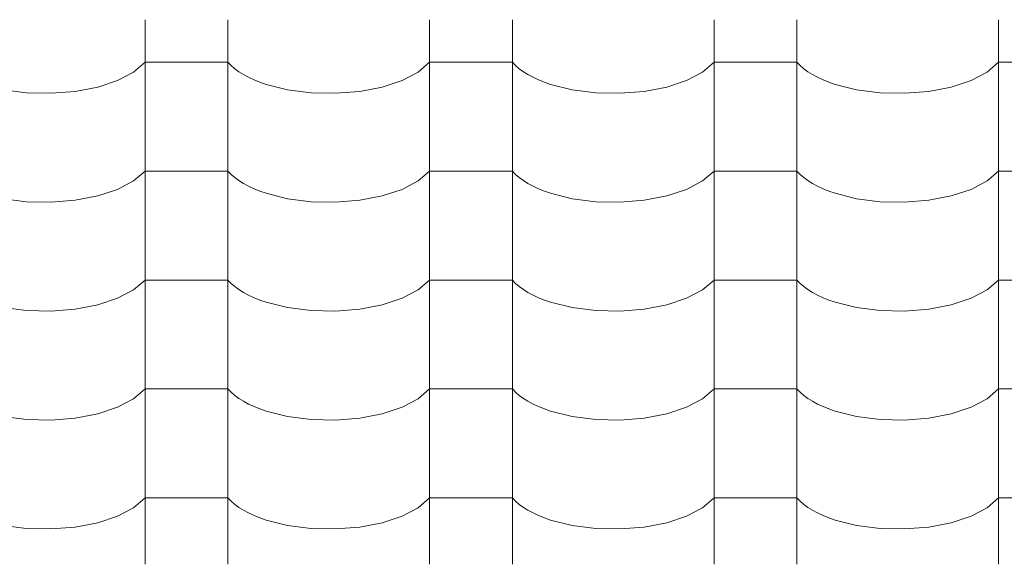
# Model space of a CAD drawing. Header units: millimetres. Extents: x -36478 to 31050, y -14815 to 11827.
# Tile 428 of 656: x -10534 to -9963, y 10365 to 10681. Entities that reach past the tile are written whole.
import ezdxf

# ---------------------------------------------------------------- set-up
doc = ezdxf.new("R2010")
doc.units = ezdxf.units.MM
doc.header["$MEASUREMENT"] = 0
for name, color, linetype in [('Nové_Anotace - SP', 7, 'Continuous'), ('Nové_Kóty - SP', 7, 'Continuous'), ('Nové_Výplně - Povrchové', 7, 'Continuous')]:
    doc.layers.add(name, color=color, linetype=linetype)
doc.styles.add('GENEROVANÝ_STYL_2', font='txt')
doc.dimstyles.new('GENEROVANÝ_STYL__1', dxfattribs={"dimtxt": 125, "dimasz": 190, "dimexe": 0.18, "dimexo": 300, "dimgap": 0, "dimtad": 1, "dimdec": 0, "dimzin": 0, "dimdsep": 46, "dimtxsty": 'GENEROVANÝ_STYL_2', "dimblk": 'ARROWHEAD_6', "dimblk1": 'ARROWHEAD_6', "dimblk2": 'ARROWHEAD_6', "dimcen": 0.09, "dimclrd": 1, "dimclre": 1, "dimclrt": 1, "dimazin": 0, "dimtfac": 1, "dimtdec": 4, "dimtmove": 0, "dimatfit": 3, "dimfxl": 1, "dimtolj": 1, "dimtzin": 0, "dimarcsym": 0})
doc.dimstyles.new('GENEROVANÝ_STYL__2', dxfattribs={"dimtxt": 125, "dimasz": 190, "dimexe": 0.18, "dimexo": 300, "dimgap": 0, "dimtad": 1, "dimdec": 0, "dimzin": 0, "dimdsep": 46, "dimtxsty": 'GENEROVANÝ_STYL_2', "dimblk": 'ARROWHEAD_6', "dimblk1": 'ARROWHEAD_6', "dimblk2": 'ARROWHEAD_6', "dimcen": 0.09, "dimclrd": 1, "dimclre": 1, "dimclrt": 1, "dimazin": 0, "dimtfac": 1, "dimtdec": 4, "dimtmove": 2, "dimatfit": 3, "dimfxl": 1, "dimtolj": 1, "dimtzin": 0, "dimarcsym": 0})
doc.dimstyles.new('GENEROVANÝ_STYL__7', dxfattribs={"dimtxt": 0.18, "dimasz": 91.2, "dimexe": 0.18, "dimexo": 0.0625, "dimgap": 0, "dimtad": 0, "dimtih": 1, "dimtoh": 1, "dimdec": 4, "dimzin": 0, "dimdsep": 46, "dimcen": 0.09, "dimadec": 0, "dimazin": 0, "dimtfac": 1, "dimtdec": 4, "dimtmove": 0, "dimatfit": 3, "dimldrblk": 'ARROWHEAD_11', "dimfxl": 1, "dimtolj": 1, "dimtzin": 0, "dimarcsym": 0})

# ---------------------------------------------------------------- blocks, each defined once
blk = doc.blocks.new('*X13')
at = {"layer": 'Nové_Výplně - Povrchové', "color": 21, "linetype": 'Continuous', "lineweight": 20, "true_color": 0xffaaaa}
for p, q in [((-10461.72, 10680.59), (-10461.72, 10617.71)), ((-10413.69, 10680.59), (-10413.69, 10617.71)), ((-10296.72, 10680.59), (-10296.72, 10617.71)), ((-10248.69, 10680.59), (-10248.69, 10617.71)), ((-10131.72, 10680.59), (-10131.72, 10617.71)), ((-10083.69, 10680.59), (-10083.69, 10617.71)), ((-9966.72, 10680.59), (-9966.72, 10617.71)), ((-10468.39, 10650.37), (-10461.72, 10656.06)), ((-10437.71, 10656.06), (-10461.72, 10656.06)), ((-10413.69, 10656.06), (-10437.71, 10656.06)), ((-10413.69, 10656.06), (-10411.86, 10654.17)), ((-10303.39, 10650.37), (-10296.72, 10656.06)), ((-10272.71, 10656.06), (-10296.72, 10656.06)), ((-10248.69, 10656.06), (-10272.71, 10656.06)), ((-10248.69, 10656.06), (-10246.86, 10654.17)), ((-10138.39, 10650.37), (-10131.72, 10656.06)), ((-10107.71, 10656.06), (-10131.72, 10656.06)), ((-10083.69, 10656.06), (-10107.71, 10656.06)), ((-10083.69, 10656.06), (-10081.86, 10654.17)), ((-9973.39, 10650.37), (-9966.72, 10656.06)), ((-9942.71, 10656.06), (-9966.72, 10656.06)), ((-10477.7, 10645.51), (-10468.39, 10650.37)), ((-10411.86, 10654.17), (-10409.74, 10652.34)), ((-10409.74, 10652.34), (-10407.34, 10650.58)), ((-10407.34, 10650.58), (-10404.65, 10648.91)), ((-10312.7, 10645.51), (-10303.39, 10650.37)), ((-10246.86, 10654.17), (-10244.74, 10652.34)), ((-10244.74, 10652.34), (-10242.34, 10650.58)), ((-10242.34, 10650.58), (-10239.65, 10648.91)), ((-10147.7, 10645.51), (-10138.39, 10650.37)), ((-10081.86, 10654.17), (-10079.74, 10652.34)), ((-10079.74, 10652.34), (-10077.34, 10650.58)), ((-10077.34, 10650.58), (-10074.65, 10648.91)), ((-9982.7, 10645.51), (-9973.39, 10650.37)), ((-10489.18, 10641.71), (-10477.7, 10645.51)), ((-10404.65, 10648.91), (-10401.71, 10647.33)), ((-10401.71, 10647.33), (-10398.53, 10645.85)), ((-10398.53, 10645.85), (-10395.12, 10644.48)), ((-10395.12, 10644.48), (-10391.5, 10643.23)), ((-10391.5, 10643.23), (-10379.05, 10640.13)), ((-10324.18, 10641.71), (-10312.7, 10645.51)), ((-10239.65, 10648.91), (-10236.71, 10647.33)), ((-10236.71, 10647.33), (-10233.53, 10645.85)), ((-10233.53, 10645.85), (-10230.12, 10644.48)), ((-10230.12, 10644.48), (-10226.5, 10643.23)), ((-10226.5, 10643.23), (-10214.05, 10640.13)), ((-10159.18, 10641.71), (-10147.7, 10645.51)), ((-10074.65, 10648.91), (-10071.71, 10647.33)), ((-10071.71, 10647.33), (-10068.53, 10645.85)), ((-10068.53, 10645.85), (-10065.12, 10644.48)), ((-10065.12, 10644.48), (-10061.5, 10643.23)), ((-10061.5, 10643.23), (-10049.05, 10640.13)), ((-9994.18, 10641.71), (-9982.7, 10645.51)), ((-10544.05, 10640.13), (-10530.39, 10638.37)), ((-10530.39, 10638.37), (-10516.21, 10638.05)), ((-10516.21, 10638.05), (-10502.24, 10639.18)), ((-10502.24, 10639.18), (-10489.18, 10641.71)), ((-10379.05, 10640.13), (-10365.39, 10638.37)), ((-10365.39, 10638.37), (-10351.21, 10638.05)), ((-10351.21, 10638.05), (-10337.24, 10639.18)), ((-10337.24, 10639.18), (-10324.18, 10641.71)), ((-10214.05, 10640.13), (-10200.39, 10638.37)), ((-10200.39, 10638.37), (-10186.21, 10638.05)), ((-10186.21, 10638.05), (-10172.24, 10639.18)), ((-10172.24, 10639.18), (-10159.18, 10641.71)), ((-10049.05, 10640.13), (-10035.39, 10638.37)), ((-10035.39, 10638.37), (-10021.21, 10638.05)), ((-10021.21, 10638.05), (-10007.24, 10639.18)), ((-10007.24, 10639.18), (-9994.18, 10641.71)), ((-10461.72, 10617.49), (-10461.72, 10554.61)), ((-10413.69, 10617.49), (-10413.69, 10554.61)), ((-10296.72, 10617.49), (-10296.72, 10554.61)), ((-10248.69, 10617.49), (-10248.69, 10554.61)), ((-10131.72, 10617.49), (-10131.72, 10554.61)), ((-10083.69, 10617.49), (-10083.69, 10554.61)), ((-9966.72, 10617.49), (-9966.72, 10554.61)), ((-10468.39, 10587.27), (-10461.72, 10592.96)), ((-10437.71, 10592.96), (-10461.72, 10592.96)), ((-10413.69, 10592.96), (-10437.71, 10592.96)), ((-10413.69, 10592.96), (-10411.86, 10591.06)), ((-10303.39, 10587.27), (-10296.72, 10592.96)), ((-10272.71, 10592.96), (-10296.72, 10592.96)), ((-10248.69, 10592.96), (-10272.71, 10592.96)), ((-10248.69, 10592.96), (-10246.86, 10591.06)), ((-10138.39, 10587.27), (-10131.72, 10592.96)), ((-10107.71, 10592.96), (-10131.72, 10592.96)), ((-10083.69, 10592.96), (-10107.71, 10592.96)), ((-10083.69, 10592.96), (-10081.86, 10591.06)), ((-9973.39, 10587.27), (-9966.72, 10592.96)), ((-9942.71, 10592.96), (-9966.72, 10592.96)), ((-10477.7, 10582.4), (-10468.39, 10587.27)), ((-10411.86, 10591.06), (-10409.74, 10589.23)), ((-10409.74, 10589.23), (-10407.34, 10587.48)), ((-10407.34, 10587.48), (-10404.65, 10585.81)), ((-10312.7, 10582.4), (-10303.39, 10587.27)), ((-10246.86, 10591.06), (-10244.74, 10589.23)), ((-10244.74, 10589.23), (-10242.34, 10587.48)), ((-10242.34, 10587.48), (-10239.65, 10585.81)), ((-10147.7, 10582.4), (-10138.39, 10587.27)), ((-10081.86, 10591.06), (-10079.74, 10589.23)), ((-10079.74, 10589.23), (-10077.34, 10587.48)), ((-10077.34, 10587.48), (-10074.65, 10585.81)), ((-9982.7, 10582.4), (-9973.39, 10587.27)), ((-10489.18, 10578.61), (-10477.7, 10582.4)), ((-10404.65, 10585.81), (-10401.71, 10584.23)), ((-10401.71, 10584.23), (-10398.53, 10582.75)), ((-10398.53, 10582.75), (-10395.12, 10581.38)), ((-10395.12, 10581.38), (-10391.5, 10580.12)), ((-10324.18, 10578.61), (-10312.7, 10582.4)), ((-10239.65, 10585.81), (-10236.71, 10584.23)), ((-10236.71, 10584.23), (-10233.53, 10582.75)), ((-10233.53, 10582.75), (-10230.12, 10581.38)), ((-10230.12, 10581.38), (-10226.5, 10580.12)), ((-10159.18, 10578.61), (-10147.7, 10582.4)), ((-10074.65, 10585.81), (-10071.71, 10584.23)), ((-10071.71, 10584.23), (-10068.53, 10582.75)), ((-10068.53, 10582.75), (-10065.12, 10581.38)), ((-10065.12, 10581.38), (-10061.5, 10580.12)), ((-9994.18, 10578.61), (-9982.7, 10582.4)), ((-10544.05, 10577.02), (-10530.39, 10575.27)), ((-10530.39, 10575.27), (-10516.21, 10574.95)), ((-10516.21, 10574.95), (-10502.24, 10576.08)), ((-10502.24, 10576.08), (-10489.18, 10578.61)), ((-10391.5, 10580.12), (-10379.05, 10577.02)), ((-10379.05, 10577.02), (-10365.39, 10575.27)), ((-10365.39, 10575.27), (-10351.21, 10574.95)), ((-10351.21, 10574.95), (-10337.24, 10576.08)), ((-10337.24, 10576.08), (-10324.18, 10578.61)), ((-10226.5, 10580.12), (-10214.05, 10577.02)), ((-10214.05, 10577.02), (-10200.39, 10575.27)), ((-10200.39, 10575.27), (-10186.21, 10574.95)), ((-10186.21, 10574.95), (-10172.24, 10576.08)), ((-10172.24, 10576.08), (-10159.18, 10578.61)), ((-10061.5, 10580.12), (-10049.05, 10577.02)), ((-10049.05, 10577.02), (-10035.39, 10575.27)), ((-10035.39, 10575.27), (-10021.21, 10574.95)), ((-10021.21, 10574.95), (-10007.24, 10576.08)), ((-10007.24, 10576.08), (-9994.18, 10578.61)), ((-10461.72, 10554.38), (-10461.72, 10491.51)), ((-10413.69, 10554.38), (-10413.69, 10491.51)), ((-10296.72, 10554.38), (-10296.72, 10491.51)), ((-10248.69, 10554.38), (-10248.69, 10491.51)), ((-10131.72, 10554.38), (-10131.72, 10491.51)), ((-10083.69, 10554.38), (-10083.69, 10491.51)), ((-9966.72, 10554.38), (-9966.72, 10491.51)), ((-10468.39, 10524.16), (-10461.72, 10529.85)), ((-10437.71, 10529.85), (-10461.72, 10529.85)), ((-10413.69, 10529.85), (-10437.71, 10529.85)), ((-10413.69, 10529.85), (-10411.86, 10527.96)), ((-10303.39, 10524.16), (-10296.72, 10529.85)), ((-10272.71, 10529.85), (-10296.72, 10529.85)), ((-10248.69, 10529.85), (-10272.71, 10529.85)), ((-10248.69, 10529.85), (-10246.86, 10527.96)), ((-10138.39, 10524.16), (-10131.72, 10529.85)), ((-10107.71, 10529.85), (-10131.72, 10529.85)), ((-10083.69, 10529.85), (-10107.71, 10529.85)), ((-10083.69, 10529.85), (-10081.86, 10527.96)), ((-9973.39, 10524.16), (-9966.72, 10529.85)), ((-9942.71, 10529.85), (-9966.72, 10529.85)), ((-10477.7, 10519.3), (-10468.39, 10524.16)), ((-10411.86, 10527.96), (-10409.74, 10526.13)), ((-10409.74, 10526.13), (-10407.34, 10524.37)), ((-10407.34, 10524.37), (-10404.65, 10522.7)), ((-10312.7, 10519.3), (-10303.39, 10524.16)), ((-10246.86, 10527.96), (-10244.74, 10526.13)), ((-10244.74, 10526.13), (-10242.34, 10524.37)), ((-10242.34, 10524.37), (-10239.65, 10522.7)), ((-10147.7, 10519.3), (-10138.39, 10524.16)), ((-10081.86, 10527.96), (-10079.74, 10526.13)), ((-10079.74, 10526.13), (-10077.34, 10524.37)), ((-10077.34, 10524.37), (-10074.65, 10522.7)), ((-9982.7, 10519.3), (-9973.39, 10524.16)), ((-10489.18, 10515.5), (-10477.7, 10519.3)), ((-10404.65, 10522.7), (-10401.71, 10521.12)), ((-10401.71, 10521.12), (-10398.53, 10519.64)), ((-10398.53, 10519.64), (-10395.12, 10518.27)), ((-10395.12, 10518.27), (-10391.5, 10517.02)), ((-10324.18, 10515.5), (-10312.7, 10519.3)), ((-10239.65, 10522.7), (-10236.71, 10521.12)), ((-10236.71, 10521.12), (-10233.53, 10519.64)), ((-10233.53, 10519.64), (-10230.12, 10518.27)), ((-10230.12, 10518.27), (-10226.5, 10517.02)), ((-10159.18, 10515.5), (-10147.7, 10519.3)), ((-10074.65, 10522.7), (-10071.71, 10521.12)), ((-10071.71, 10521.12), (-10068.53, 10519.64)), ((-10068.53, 10519.64), (-10065.12, 10518.27)), ((-10065.12, 10518.27), (-10061.5, 10517.02)), ((-9994.18, 10515.5), (-9982.7, 10519.3)), ((-10544.05, 10513.92), (-10530.39, 10512.16)), ((-10530.39, 10512.16), (-10516.21, 10511.84)), ((-10516.21, 10511.84), (-10502.24, 10512.98)), ((-10502.24, 10512.98), (-10489.18, 10515.5)), ((-10391.5, 10517.02), (-10379.05, 10513.92)), ((-10379.05, 10513.92), (-10365.39, 10512.16)), ((-10365.39, 10512.16), (-10351.21, 10511.84)), ((-10351.21, 10511.84), (-10337.24, 10512.98)), ((-10337.24, 10512.98), (-10324.18, 10515.5)), ((-10226.5, 10517.02), (-10214.05, 10513.92)), ((-10214.05, 10513.92), (-10200.39, 10512.16)), ((-10200.39, 10512.16), (-10186.21, 10511.84)), ((-10186.21, 10511.84), (-10172.24, 10512.98)), ((-10172.24, 10512.98), (-10159.18, 10515.5)), ((-10061.5, 10517.02), (-10049.05, 10513.92)), ((-10049.05, 10513.92), (-10035.39, 10512.16)), ((-10035.39, 10512.16), (-10021.21, 10511.84)), ((-10021.21, 10511.84), (-10007.24, 10512.98)), ((-10007.24, 10512.98), (-9994.18, 10515.5)), ((-10461.72, 10491.28), (-10461.72, 10428.4)), ((-10413.69, 10491.28), (-10413.69, 10428.4)), ((-10296.72, 10491.28), (-10296.72, 10428.4)), ((-10248.69, 10491.28), (-10248.69, 10428.4)), ((-10131.72, 10491.28), (-10131.72, 10428.4)), ((-10083.69, 10491.28), (-10083.69, 10428.4)), ((-9966.72, 10491.28), (-9966.72, 10428.4)), ((-10468.39, 10461.06), (-10461.72, 10466.75)), ((-10437.71, 10466.75), (-10461.72, 10466.75)), ((-10413.69, 10466.75), (-10437.71, 10466.75)), ((-10413.69, 10466.75), (-10411.86, 10464.85)), ((-10303.39, 10461.06), (-10296.72, 10466.75)), ((-10272.71, 10466.75), (-10296.72, 10466.75)), ((-10248.69, 10466.75), (-10272.71, 10466.75)), ((-10248.69, 10466.75), (-10246.86, 10464.85)), ((-10138.39, 10461.06), (-10131.72, 10466.75)), ((-10107.71, 10466.75), (-10131.72, 10466.75)), ((-10083.69, 10466.75), (-10107.71, 10466.75)), ((-10083.69, 10466.75), (-10081.86, 10464.85)), ((-9973.39, 10461.06), (-9966.72, 10466.75)), ((-9942.71, 10466.75), (-9966.72, 10466.75)), ((-10477.7, 10456.19), (-10468.39, 10461.06)), ((-10411.86, 10464.85), (-10409.74, 10463.02)), ((-10409.74, 10463.02), (-10407.34, 10461.27)), ((-10407.34, 10461.27), (-10404.65, 10459.6)), ((-10312.7, 10456.19), (-10303.39, 10461.06)), ((-10246.86, 10464.85), (-10244.74, 10463.02)), ((-10244.74, 10463.02), (-10242.34, 10461.27)), ((-10242.34, 10461.27), (-10239.65, 10459.6)), ((-10147.7, 10456.19), (-10138.39, 10461.06)), ((-10081.86, 10464.85), (-10079.74, 10463.02)), ((-10079.74, 10463.02), (-10077.34, 10461.27)), ((-10077.34, 10461.27), (-10074.65, 10459.6)), ((-9982.7, 10456.19), (-9973.39, 10461.06)), ((-10489.18, 10452.4), (-10477.7, 10456.19)), ((-10404.65, 10459.6), (-10401.71, 10458.02)), ((-10401.71, 10458.02), (-10398.53, 10456.54)), ((-10398.53, 10456.54), (-10395.12, 10455.17)), ((-10395.12, 10455.17), (-10391.5, 10453.92)), ((-10324.18, 10452.4), (-10312.7, 10456.19)), ((-10239.65, 10459.6), (-10236.71, 10458.02)), ((-10236.71, 10458.02), (-10233.53, 10456.54)), ((-10233.53, 10456.54), (-10230.12, 10455.17)), ((-10230.12, 10455.17), (-10226.5, 10453.92)), ((-10159.18, 10452.4), (-10147.7, 10456.19)), ((-10074.65, 10459.6), (-10071.71, 10458.02)), ((-10071.71, 10458.02), (-10068.53, 10456.54)), ((-10068.53, 10456.54), (-10065.12, 10455.17)), ((-10065.12, 10455.17), (-10061.5, 10453.92)), ((-9994.18, 10452.4), (-9982.7, 10456.19)), ((-10544.05, 10450.81), (-10530.39, 10449.06)), ((-10516.21, 10448.74), (-10502.24, 10449.87)), ((-10502.24, 10449.87), (-10489.18, 10452.4)), ((-10391.5, 10453.92), (-10379.05, 10450.81)), ((-10379.05, 10450.81), (-10365.39, 10449.06)), ((-10351.21, 10448.74), (-10337.24, 10449.87)), ((-10337.24, 10449.87), (-10324.18, 10452.4)), ((-10226.5, 10453.92), (-10214.05, 10450.81)), ((-10214.05, 10450.81), (-10200.39, 10449.06)), ((-10186.21, 10448.74), (-10172.24, 10449.87)), ((-10172.24, 10449.87), (-10159.18, 10452.4)), ((-10061.5, 10453.92), (-10049.05, 10450.81)), ((-10049.05, 10450.81), (-10035.39, 10449.06)), ((-10021.21, 10448.74), (-10007.24, 10449.87)), ((-10007.24, 10449.87), (-9994.18, 10452.4)), ((-10530.39, 10449.06), (-10516.21, 10448.74)), ((-10365.39, 10449.06), (-10351.21, 10448.74)), ((-10200.39, 10449.06), (-10186.21, 10448.74)), ((-10035.39, 10449.06), (-10021.21, 10448.74)), ((-10461.72, 10428.17), (-10461.72, 10365.3)), ((-10413.69, 10428.17), (-10413.69, 10365.3)), ((-10296.72, 10428.17), (-10296.72, 10365.3)), ((-10248.69, 10428.17), (-10248.69, 10365.3)), ((-10131.72, 10428.17), (-10131.72, 10365.3)), ((-10083.69, 10428.17), (-10083.69, 10365.3)), ((-9966.72, 10428.17), (-9966.72, 10365.3)), ((-10468.39, 10397.95), (-10461.72, 10403.64)), ((-10437.71, 10403.64), (-10461.72, 10403.64)), ((-10413.69, 10403.64), (-10437.71, 10403.64)), ((-10413.69, 10403.64), (-10411.86, 10401.75)), ((-10303.39, 10397.95), (-10296.72, 10403.64)), ((-10272.71, 10403.64), (-10296.72, 10403.64)), ((-10248.69, 10403.64), (-10272.71, 10403.64)), ((-10248.69, 10403.64), (-10246.86, 10401.75)), ((-10138.39, 10397.95), (-10131.72, 10403.64)), ((-10107.71, 10403.64), (-10131.72, 10403.64)), ((-10083.69, 10403.64), (-10107.71, 10403.64)), ((-10083.69, 10403.64), (-10081.86, 10401.75)), ((-9973.39, 10397.95), (-9966.72, 10403.64)), ((-9942.71, 10403.64), (-9966.72, 10403.64)), ((-10477.7, 10393.09), (-10468.39, 10397.95)), ((-10411.86, 10401.75), (-10409.74, 10399.92)), ((-10409.74, 10399.92), (-10407.34, 10398.16)), ((-10407.34, 10398.16), (-10404.65, 10396.49)), ((-10312.7, 10393.09), (-10303.39, 10397.95)), ((-10246.86, 10401.75), (-10244.74, 10399.92)), ((-10244.74, 10399.92), (-10242.34, 10398.16)), ((-10242.34, 10398.16), (-10239.65, 10396.49)), ((-10147.7, 10393.09), (-10138.39, 10397.95)), ((-10081.86, 10401.75), (-10079.74, 10399.92)), ((-10079.74, 10399.92), (-10077.34, 10398.16)), ((-10077.34, 10398.16), (-10074.65, 10396.49)), ((-9982.7, 10393.09), (-9973.39, 10397.95)), ((-10489.18, 10389.29), (-10477.7, 10393.09)), ((-10404.65, 10396.49), (-10401.71, 10394.91)), ((-10401.71, 10394.91), (-10398.53, 10393.43)), ((-10398.53, 10393.43), (-10395.12, 10392.06)), ((-10395.12, 10392.06), (-10391.5, 10390.81)), ((-10324.18, 10389.29), (-10312.7, 10393.09)), ((-10239.65, 10396.49), (-10236.71, 10394.91)), ((-10236.71, 10394.91), (-10233.53, 10393.43)), ((-10233.53, 10393.43), (-10230.12, 10392.06)), ((-10230.12, 10392.06), (-10226.5, 10390.81)), ((-10159.18, 10389.29), (-10147.7, 10393.09)), ((-10074.65, 10396.49), (-10071.71, 10394.91)), ((-10071.71, 10394.91), (-10068.53, 10393.43)), ((-10068.53, 10393.43), (-10065.12, 10392.06)), ((-10065.12, 10392.06), (-10061.5, 10390.81)), ((-9994.18, 10389.29), (-9982.7, 10393.09)), ((-10544.05, 10387.71), (-10530.39, 10385.95)), ((-10516.21, 10385.63), (-10502.24, 10386.77)), ((-10502.24, 10386.77), (-10489.18, 10389.29)), ((-10391.5, 10390.81), (-10379.05, 10387.71)), ((-10379.05, 10387.71), (-10365.39, 10385.95)), ((-10351.21, 10385.63), (-10337.24, 10386.77)), ((-10337.24, 10386.77), (-10324.18, 10389.29)), ((-10226.5, 10390.81), (-10214.05, 10387.71)), ((-10214.05, 10387.71), (-10200.39, 10385.95)), ((-10186.21, 10385.63), (-10172.24, 10386.77)), ((-10172.24, 10386.77), (-10159.18, 10389.29)), ((-10061.5, 10390.81), (-10049.05, 10387.71)), ((-10049.05, 10387.71), (-10035.39, 10385.95)), ((-10021.21, 10385.63), (-10007.24, 10386.77)), ((-10007.24, 10386.77), (-9994.18, 10389.29)), ((-10530.39, 10385.95), (-10516.21, 10385.63)), ((-10365.39, 10385.95), (-10351.21, 10385.63)), ((-10200.39, 10385.95), (-10186.21, 10385.63)), ((-10035.39, 10385.95), (-10021.21, 10385.63))]:
    blk.add_line(p, q, dxfattribs=at)
blk = doc.blocks.new('výplň_6_1', base_point=(0, 0))
at = {"layer": 'Nové_Výplně - Povrchové', "color": 21, "linetype": 'Continuous', "lineweight": 20, "true_color": 0xffaaaa}
blk.add_blockref('*X13', (0, 0), dxfattribs=at)
blk = doc.blocks.new('*D6326')
at = {"layer": 'Nové_Kóty - SP', "color": 1, "linetype": 'Continuous', "lineweight": 25}
for p, q in [((-4581.24, 11091.13), (-4857.39, 11492.87)), ((-4776.94, 11199.3), (-4725.42, 11477.41)), ((-4751.18, 11338.35), (-4627.57, 11423.32)), ((-10278.77, 7538.87), (-4751.18, 11338.35)), ((-10108.84, 7291.64), (-10384.98, 7693.38)), ((-10253.01, 7677.92), (-10304.54, 7399.81)), ((-10402.39, 7453.9), (-10278.77, 7538.87))]:
    blk.add_line(p, q, dxfattribs=at)
at = {"layer": 'Nové_Kóty - SP', "color": 1, "lineweight": 25, "insert": (-8042.9, 9106.07), "char_height": 125, "attachment_point": 7, "rotation": 34.5034, "style": 'GENEROVANÝ_STYL_2'}
blk.add_mtext('\\A1;{\\pql;\\fArial|b0|i0|c0|p38;6\xa0707- KROKEV}', dxfattribs=at)
blk = doc.blocks.new('ARROWHEAD_6')
at = {"color": 0, "linetype": 'Continuous', "lineweight": 0}
for p, q in [((-0.5, -0.5), (0.5, 0.5)), ((0, 0), (-1, 0))]:
    blk.add_line(p, q, dxfattribs=at)
blk = doc.blocks.new('*D6327')
at = {"layer": 'Nové_Kóty - SP', "color": 1, "linetype": 'Continuous', "lineweight": 25}
for p, q in [((-10443.65, 7778.73), (-4851.3, 11622.72)), ((-10273.71, 7531.5), (-10549.86, 7933.25)), ((-10294.79, 7517.01), (-10570.94, 7918.75)), ((-10417.88, 7917.78), (-10469.41, 7639.67)), ((-10490.49, 7625.18), (-10438.97, 7903.29)), ((-10464.73, 7764.24), (-10443.65, 7778.73)), ((-10588.34, 7679.27), (-10464.73, 7764.24))]:
    blk.add_line(p, q, dxfattribs=at)
at = {"layer": 'Nové_Kóty - SP', "color": 1, "lineweight": 25, "insert": (-10717.64, 7620.73), "char_height": 125, "attachment_point": 7, "rotation": 34.5034, "style": 'GENEROVANÝ_STYL_2'}
blk.add_mtext('\\A1;{\\pql;\\fArial|b0|i0|c0|p38;25}', dxfattribs=at)
blk = doc.blocks.new('*D6328')
at = {"layer": 'Nové_Kóty - SP', "color": 1, "linetype": 'Continuous', "lineweight": 25}
for p, q in [((-4681.37, 11375.49), (-4957.51, 11777.24)), ((-4877.07, 11483.67), (-4825.54, 11761.78)), ((-4851.3, 11622.72), (-4727.69, 11707.69)), ((-10443.65, 7778.73), (-4851.3, 11622.72)), ((-10417.88, 7917.78), (-10469.41, 7639.67)), ((-10490.49, 7625.18), (-10438.97, 7903.29))]:
    blk.add_line(p, q, dxfattribs=at)
at = {"layer": 'Nové_Kóty - SP', "color": 1, "lineweight": 25, "insert": (-7480.19, 9877.1), "char_height": 125, "attachment_point": 7, "rotation": 34.5034, "style": 'GENEROVANÝ_STYL_2'}
blk.add_mtext('\\A1;{\\pql;\\fArial|b0|i0|c0|p38;+ 6 787}', dxfattribs=at)
blk = doc.blocks.new('ARROWHEAD_11')
at = {"color": 0, "linetype": 'Continuous', "lineweight": 0}
blk.add_line((0, 0), (-1, 0), dxfattribs=at)
at = {"color": 0, "linetype": 'Continuous', "lineweight": 0, "const_width": 0.25, "flags": 128}
blk.add_lwpolyline([(-0.125, 0, 1), (0.125, 0, 1)], format="xyb", close=True, dxfattribs=at)

msp = doc.modelspace()

# ---------------------------------------------------------------- block references
at = {"layer": 'Nové_Výplně - Povrchové', "color": 21, "linetype": 'Continuous', "lineweight": 20, "true_color": 0xffaaaa}
msp.add_blockref('výplň_6_1', (0, 0), dxfattribs=at)

# ---------------------------------------------------------------- dimensions: what is measured, and where the dimension line sits
at = {"layer": 'Nové_Kóty - SP', "color": 1, "linetype": 'Continuous', "lineweight": 25}
for base, p1, p2, text, dimstyle, picture, middle in [((-4851.3, 11622.72), (-9826.86, 6881.41), (-4515.96, 11134.85), '+ 6 787', 'GENEROVANÝ_STYL__2', '*D6328', (-7268.85, 10098.2)), ((-10443.65, 7778.73), (-9842.86, 6859.52), (-9826.86, 6881.41), '25', 'GENEROVANÝ_STYL__1', '*D6327', (-10674.52, 7726.21)), ((-4751.18, 11338.35), (-9826.86, 6881.41), (-4362.54, 10772.95), '<MeasuredValue>- KROKEV', 'GENEROVANÝ_STYL__1', '*D6326', (-7174.22, 9779.01))]:
    dim = msp.add_linear_dim(base=base, p1=p1, p2=p2, angle=34.5034, text=text, dimstyle=dimstyle, dxfattribs=at)
    dim.commit()
    dim.dimension.update_dxf_attribs({"geometry": picture, "text_midpoint": middle, "dimtype": 160, "text_rotation": 34.5034})

# ---------------------------------------------------------------- leaders
at = {"layer": 'Nové_Anotace - SP', "color": 1, "linetype": 'Continuous', "lineweight": 25, "path_type": 1, "annotation_type": 0, "has_hookline": 1, "hookline_direction": 1, "text_width": 1444.88}
msp.add_leader([(-8658.15, 10410.06), (-8780.5, 11179.88), (-8876.24, 11201.78)], dimstyle='GENEROVANÝ_STYL__7', dxfattribs=at)

doc.saveas('drawing.dxf')
